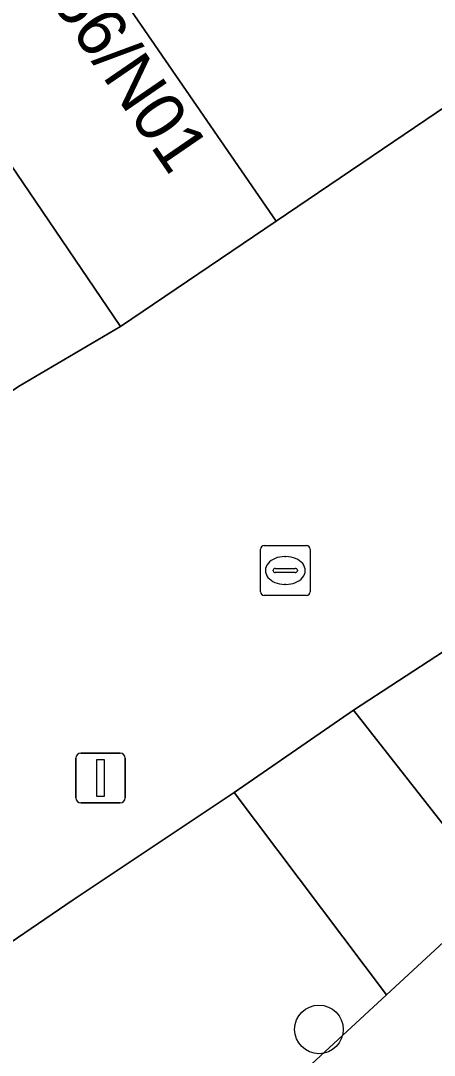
# Model space of a CAD drawing. Extents: x 161087 to 161926, y 382572 to 383873.
# Drawn here: x 161563.86 to 161572.18, y 382938.25 to 382959.07 of the extents above; entities that cross this region are included whole.
import ezdxf

# ---------------------------------------------------------------- set-up
doc = ezdxf.new("R2010")
doc.units = 0
for name, color, linetype in [('IMGEO_Boom', 7, 'Continuous'), ('IMGEO_Erf', 7, 'Continuous'), ('IMGEO_Groenvoorziening', 7, 'Continuous'), ('IMGEO_Kolk', 7, 'Continuous'), ('IMGEO_Lichtmast', 7, 'Continuous'), ('IMGEO_Pand', 7, 'Continuous'), ('IMGEO_Pand_nummerreeks', 7, 'Continuous'), ('IMGEO_Voetgangersgebied_open', 7, 'Continuous'), ('IMGEO_Voetpad_halfverhard', 7, 'Continuous'), ('IMGEO_Voetpad_open', 7, 'Continuous')]:
    doc.layers.add(name, color=color, linetype=linetype)

msp = doc.modelspace()

# ---------------------------------------------------------------- linework, layer by layer
at = {"layer": 'IMGEO_Boom'}
msp.add_circle((161569.862, 382938.774), 0.489, dxfattribs=at)
at = {"layer": 'IMGEO_Erf'}
msp.add_lwpolyline([(161523.193, 382994.248), (161551.043, 382953.039), (161553.901, 382948.835), (161544.732, 382942.684), (161546.223, 382940.496), (161546.395, 382940.619), (161546.683, 382940.167), (161555.17, 382945.878), (161558.455, 382948.112), (161560.769, 382949.674), (161563.813, 382951.712), (161565.871, 382952.916), (161562.07, 382958.504), (161555.831, 382967.775), (161552.559, 382972.638)], dxfattribs=at)
at = {"layer": 'IMGEO_Groenvoorziening'}
msp.add_lwpolyline([(161558.028, 382927.283), (161571.219, 382939.471), (161568.153, 382943.539), (161564.913, 382941.379), (161562.942, 382940.042)], dxfattribs=at)
at = {"layer": 'IMGEO_Kolk'}
for p, q in [((161568.76, 382948.508), (161569.612, 382948.508)), ((161568.685, 382947.582), (161568.685, 382948.434)), ((161569.686, 382948.434), (161569.686, 382947.582)), ((161569.173, 382948.288), (161569.198, 382948.288)), ((161568.944, 382948.002), (161568.944, 382948.014)), ((161569.382, 382947.965), (161568.984, 382947.965)), ((161568.987, 382948.051), (161569.385, 382948.051)), ((161569.428, 382948.014), (161569.428, 382948.002)), ((161569.196, 382947.728), (161569.171, 382947.728)), ((161569.612, 382947.508), (161568.76, 382947.508))]:
    msp.add_line(p, q, dxfattribs=at)
for points in [[(161568.76, 382948.508), (161569.612, 382948.508)], [(161568.685, 382947.582), (161568.685, 382948.434)], [(161569.686, 382948.434), (161569.686, 382947.582)], [(161569.612, 382947.508), (161568.76, 382947.508)]]:
    msp.add_lwpolyline(points, dxfattribs=at)
for centre, radius, start, end in [((161568.762, 382948.432), 0.0765, 91.552, 178.448), ((161568.762, 382948.432), 0.0765, 91.552, 178.448), ((161569.61, 382948.432), 0.0765, 1.552, 88.448), ((161569.61, 382948.432), 0.0765, 1.552, 88.448), ((161568.984, 382948.011), 0.0403, 85.8775, 175.7526), ((161568.981, 382948.001), 0.0366, 178.938, 274.7102), ((161569.385, 382948.008), 0.043, 264.8664, 352.4533), ((161569.389, 382948.013), 0.0386, 1.7309, 96.639), ((161568.762, 382947.584), 0.0765, 181.552, 268.448), ((161568.762, 382947.584), 0.0765, 181.552, 268.448), ((161569.61, 382947.584), 0.0765, 271.552, 358.448), ((161569.61, 382947.584), 0.0765, 271.552, 358.448)]:
    msp.add_arc(centre, radius, start, end, dxfattribs=at)
for centre, major_axis, ratio, start_param, end_param in [((161569.172, 382948.008), (-0.387, 0.002), 0.722429, 4.712389, 7.853982), ((161569.197, 382948.008), (-0.39, 0.002), 0.717154, 1.570796, 4.712389)]:
    msp.add_ellipse(centre, major_axis=major_axis, ratio=ratio, start_param=start_param, end_param=end_param, dxfattribs=at)
at = {"layer": 'IMGEO_Lichtmast'}
for p, q in [((161564.971, 382943.433), (161564.971, 382944.233)), ((161564.971, 382944.233), (161564.971, 382943.433)), ((161565.071, 382944.333), (161565.861, 382944.333)), ((161565.861, 382944.333), (161565.071, 382944.333)), ((161565.961, 382944.233), (161565.961, 382943.433)), ((161565.961, 382943.433), (161565.961, 382944.233)), ((161565.861, 382943.333), (161565.071, 382943.333)), ((161565.071, 382943.333), (161565.861, 382943.333))]:
    msp.add_line(p, q, dxfattribs=at)
msp.add_lwpolyline([(161565.391, 382944.208), (161565.541, 382944.208), (161565.541, 382943.458), (161565.391, 382943.458), (161565.391, 382944.208)], dxfattribs=at)
for centre, start, end in [((161565.071, 382944.233), 90, 180), ((161565.071, 382944.233), 90, 180), ((161565.861, 382944.233), 0, 90), ((161565.861, 382944.233), 360, 90), ((161565.071, 382943.433), 180, 270), ((161565.071, 382943.433), 180, 270), ((161565.861, 382943.433), 270, 0), ((161565.861, 382943.433), 270, 0)]:
    msp.add_arc(centre, 0.1, start, end, dxfattribs=at)
at = {"layer": 'IMGEO_Pand'}
for points in [[(161596.885, 382974.069), (161597.056, 382974.958), (161596.207, 382976.223), (161597.827, 382977.334), (161598.13, 382976.907), (161598.547, 382977.195), (161595.775, 382981.359), (161594.11, 382983.821), (161591.004, 382988.414), (161586.629, 382985.452), (161585.154, 382987.629), (161580.766, 382984.658), (161563.345, 382972.863), (161562.436, 382974.206), (161557.958, 382971.175), (161558.868, 382969.831), (161555.831, 382967.775), (161562.07, 382958.504), (161565.172, 382960.605), (161569.003, 382955.037), (161585.959, 382966.519), (161585.082, 382967.815), (161587.158, 382969.221), (161588.035, 382967.925)], [(161562.07, 382958.504), (161565.871, 382952.916), (161569.003, 382955.037), (161565.172, 382960.605)]]:
    msp.add_lwpolyline(points, close=True, dxfattribs=at)
at = {"layer": 'IMGEO_Voetgangersgebied_open'}
for points in [[(161596.885, 382974.069), (161588.035, 382967.925), (161585.959, 382966.519), (161569.003, 382955.037), (161565.871, 382952.916), (161563.813, 382951.712), (161560.769, 382949.674), (161558.455, 382948.112), (161555.17, 382945.878), (161546.683, 382940.167), (161540.192, 382935.847), (161537.139, 382933.73), (161542.925, 382925.429), (161547.873, 382918.33)], [(161548.176, 382917.965), (161549.531, 382915.899), (161556.128, 382922.257), (161556.707, 382922.771), (161555.155, 382924.606), (161554.665, 382924.143), (161549.364, 382930.974), (161551.734, 382932.436), (161562.942, 382940.042), (161564.913, 382941.379), (161568.153, 382943.539), (161570.56, 382945.2), (161572.373, 382946.378), (161584.599, 382954.611)]]:
    msp.add_lwpolyline(points, dxfattribs=at)
at = {"layer": 'IMGEO_Voetpad_halfverhard'}
msp.add_lwpolyline([(161583.816, 382928.03), (161573.441, 382941.522), (161571.219, 382939.471), (161558.028, 382927.283), (161559.529, 382925.28), (161572.739, 382937.434), (161589.376, 382915.993), (161590.694, 382914.123), (161590.742, 382914.055), (161581.215, 382906.874), (161583.117, 382904.474), (161585.868, 382906.691), (161586.171, 382906.91), (161588.697, 382908.578), (161593.286, 382911.092), (161597.397, 382913.021)], dxfattribs=at)
at = {"layer": 'IMGEO_Voetpad_open'}
msp.add_lwpolyline([(161611.79, 382971.239), (161597.767, 382964.102), (161598.815, 382962.963), (161600.822, 382960.782), (161598.64, 382958.729), (161596.533, 382956.746), (161593.444, 382960.122), (161585.852, 382955.454), (161584.599, 382954.611), (161584.813, 382954.298), (161572.608, 382945.998), (161572.373, 382946.378), (161570.56, 382945.2), (161573.441, 382941.522), (161574.131, 382942.159), (161582.151, 382949.569), (161584.232, 382947.551), (161588.079, 382950.504), (161588.332, 382950.179), (161588.295, 382950.151), (161589.365, 382948.884), (161598.708, 382956.104), (161602.176, 382954.091)], dxfattribs=at)
msp.add_lwpolyline([(161570.56, 382945.2), (161568.153, 382943.539), (161571.219, 382939.471), (161573.441, 382941.522)], close=True, dxfattribs=at)

# ---------------------------------------------------------------- texts
at = {"layer": 'IMGEO_Pand_nummerreeks'}
msp.add_text('156/N01', height=1, rotation=304.4212, dxfattribs=at).set_placement((161564.017, 382960.104))

doc.saveas('drawing.dxf')
